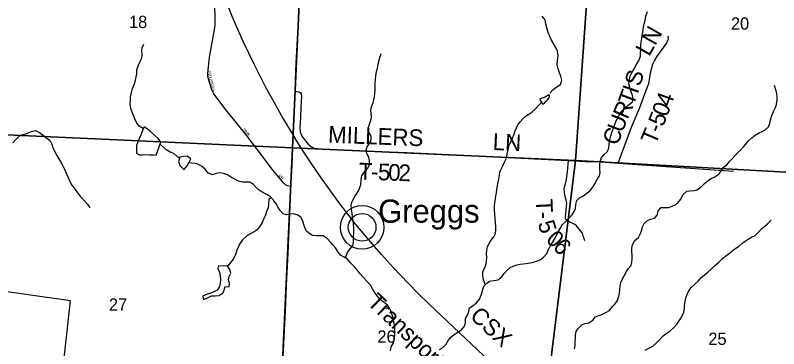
# Model space of a CAD drawing. Extents: x 1578669 to 1989827, y 208020 to 553079.
# Drawn here: x 1832363 to 1846121, y 388359 to 394363 of the extents above; entities that cross this region are included whole.
import ezdxf

# ---------------------------------------------------------------- set-up
doc = ezdxf.new("R2010")
doc.units = 0
for name, color, linetype in [('GM_X_Corporation', 7, 'Continuous'), ('GM_X_Minor_Lake', 7, 'Continuous'), ('GM_X_Minor_River', 7, 'Continuous'), ('GM_X_Rail_Line', 7, 'Continuous'), ('GM_X_Rail_Line_Text', 7, 'Continuous'), ('GM_X_Section', 7, 'Continuous'), ('GM_X_Section_Text', 7, 'Continuous'), ('GM_X_State_Route', 7, 'Continuous'), ('GM_X_Township_Road', 7, 'Continuous'), ('GM_X_Township_Road_Text', 7, 'Continuous'), ('GM_X_Township_Subdivision', 7, 'Continuous'), ('GM_X_Township_Subdivision_Text', 7, 'Continuous'), ('GM_X_Unincorporated', 7, 'Continuous'), ('GM_X_Unincorporated_Location', 7, 'Continuous'), ('GM_X_Unincorporated_Text', 7, 'Continuous')]:
    doc.layers.add(name, color=color, linetype=linetype)

msp = doc.modelspace()

# ---------------------------------------------------------------- linework, layer by layer
at = {"layer": 'GM_X_Corporation'}
msp.add_lwpolyline([(1832330, 386436), (1832785, 387808), (1833190, 387698), (1833356, 389223), (1831190, 389529)], dxfattribs=at)
at = {"layer": 'GM_X_Minor_Lake'}
for points in [[(1841851, 392789), (1841865, 392767), (1841891, 392768), (1841926, 392810), (1841956, 392843), (1841979, 392873), (1841989, 392899), (1841992, 392921), (1841984, 392931), (1841964, 392925), (1841941, 392908), (1841911, 392886), (1841877, 392875), (1841841, 392864), (1841810, 392850)], [(1841810, 392850), (1841851, 392789)], [(1834987, 392077), (1834939, 392142), (1834876, 392199), (1834807, 392263), (1834746, 392310), (1834683, 392355), (1834654, 392290), (1834629, 392224), (1834601, 392148), (1834572, 392083), (1834549, 392017), (1834546, 391879), (1834600, 391852), (1834651, 391853), (1834716, 391856), (1834787, 391851), (1834855, 391849)], [(1834855, 391849), (1834900, 391846), (1834987, 392077)], [(1835490, 391709), (1835529, 391779), (1835462, 391824), (1835394, 391823), (1835328, 391806), (1835303, 391731), (1835329, 391660), (1835392, 391593)], [(1835392, 391593), (1835402, 391583), (1835461, 391653), (1835490, 391709)], [(1836016, 389801), (1836046, 389736), (1836057, 389670), (1836062, 389604), (1836058, 389532), (1836041, 389478), (1836000, 389415), (1835932, 389376), (1835881, 389357), (1835811, 389336), (1835738, 389304), (1835763, 389247), (1835830, 389276), (1835902, 389311), (1835966, 389310), (1836030, 389316), (1836101, 389357), (1836128, 389415), (1836143, 389480), (1836215, 389475), (1836222, 389539), (1836206, 389601), (1836219, 389659), (1836250, 389719), (1836229, 389783), (1836184, 389852)], [(1836184, 389852), (1836027, 389843), (1836019, 389828), (1836016, 389801)]]:
    msp.add_lwpolyline(points, dxfattribs=at)
at = {"layer": 'GM_X_Minor_River'}
for points in [[(1841998, 392963), (1842058, 393024), (1842124, 393074), (1842191, 393119), (1842213, 393195), (1842192, 393267), (1842169, 393328), (1842147, 393398), (1842130, 393471), (1842133, 393535), (1842142, 393589), (1842149, 393641), (1842135, 393715), (1842108, 393768), (1842071, 393840), (1842027, 393917), (1841998, 393978), (1841967, 394053), (1841943, 394139), (1841924, 394202), (1841911, 394280), (1841861, 394349)], [(1843443, 393038), (1843420, 393128), (1843432, 393204), (1843447, 393264), (1843480, 393341), (1843514, 393401), (1843561, 393474), (1843602, 393551), (1843628, 393625), (1843631, 393681), (1843634, 393741), (1843637, 393817), (1843641, 393889), (1843654, 393941), (1843663, 394003), (1843674, 394061), (1843687, 394146), (1843699, 394206), (1843712, 394270), (1843725, 394348), (1843755, 394428)], [(1834670, 392327), (1834595, 392365), (1834549, 392434), (1834518, 392498), (1834472, 392619), (1834445, 392684), (1834433, 392766), (1834438, 392826), (1834441, 392892), (1834457, 392974), (1834478, 393046), (1834510, 393127), (1834529, 393197), (1834542, 393255), (1834551, 393309), (1834556, 393381), (1834576, 393450), (1834605, 393516), (1834646, 393591), (1834652, 393657), (1834643, 393726), (1834648, 393779), (1834677, 393843)], [(1838311, 389992), (1838351, 390092), (1838396, 390157), (1838447, 390218), (1838457, 390280), (1838462, 390542), (1838457, 390600), (1838450, 390666), (1838441, 390737), (1838432, 390791), (1838424, 390871), (1838419, 390941), (1838428, 390993), (1838453, 391045), (1838496, 391120), (1838540, 391191), (1838569, 391243), (1838588, 391319), (1838594, 391405), (1838609, 391474), (1838660, 391550), (1838714, 391611), (1838749, 391674), (1838748, 391744), (1838733, 391808), (1838697, 391873), (1838684, 391930), (1838701, 391983), (1838736, 392043), (1838775, 392114), (1838774, 392188), (1838738, 392245), (1838715, 392297), (1838734, 392367), (1838755, 392423), (1838774, 392491), (1838781, 392542), (1838774, 392595), (1838771, 392655), (1838780, 392713), (1838810, 392790), (1838823, 392842), (1838834, 392896), (1838843, 392952), (1838848, 393022), (1838849, 393082), (1838848, 393134), (1838852, 393206), (1838863, 393278), (1838874, 393346), (1838888, 393412), (1838905, 393483), (1838920, 393547), (1838933, 393601), (1838954, 393673)], [(1843998, 390899), (1844070, 390903), (1844136, 390904), (1844200, 390923), (1844254, 390948), (1844305, 390985), (1844358, 391050), (1844396, 391128), (1844463, 391198), (1844527, 391201), (1844595, 391208), (1844645, 391221), (1844710, 391262), (1844785, 391332), (1844856, 391395), (1844917, 391432), (1844972, 391457), (1845042, 391500), (1845075, 391553), (1845123, 391624), (1845189, 391673), (1845230, 391725), (1845281, 391780), (1845330, 391835), (1845379, 391886), (1845430, 391933), (1845485, 391992), (1845526, 392045), (1845569, 392099), (1845634, 392158), (1845699, 392202), (1845768, 392245), (1845822, 392272), (1845877, 392299), (1845938, 392356), (1845959, 392422), (1845972, 392480), (1845995, 392557), (1846029, 392633), (1846062, 392702), (1846083, 392758), (1846095, 392838), (1846096, 392890), (1846085, 392958), (1846063, 393039), (1846048, 393099)], [(1840009, 388345), (1840063, 388374), (1840128, 388440), (1840159, 388496), (1840209, 388561), (1840274, 388614), (1840336, 388655), (1840407, 388702), (1840460, 388763), (1840479, 388826), (1840475, 388901), (1840510, 388966), (1840535, 389032), (1840550, 389093), (1840615, 389140), (1840676, 389185), (1840731, 389250), (1840761, 389324), (1840774, 389377), (1840789, 389429), (1840812, 389491), (1840859, 389542), (1840909, 389573), (1841058, 389598), (1841131, 389651), (1841176, 389716), (1841229, 389775), (1841280, 389820), (1841334, 389847), (1841406, 389872), (1841463, 389883), (1841517, 389890), (1841569, 389895), (1841643, 389904), (1841703, 389917), (1841755, 389934), (1841822, 389962), (1841885, 390005), (1841942, 390074), (1841969, 390136), (1842004, 390205), (1842042, 390273), (1842081, 390332), (1842114, 390399), (1842145, 390463), (1842180, 390522), (1842223, 390594), (1842289, 390654), (1842338, 390710), (1842401, 390771), (1842436, 390832), (1842459, 390884), (1842466, 390954), (1842481, 391025), (1842540, 391084), (1842593, 391105), (1842662, 391162), (1842727, 391217), (1842784, 391284), (1842811, 391335), (1842840, 391391), (1842889, 391470), (1842901, 391534), (1842900, 391592), (1842897, 391668), (1842901, 391736), (1842926, 391800), (1842969, 391851), (1843028, 391902), (1843061, 391970), (1843068, 392048), (1843080, 392121), (1843093, 392193), (1843118, 392269), (1843148, 392346), (1843181, 392434), (1843211, 392497), (1843244, 392565), (1843297, 392640), (1843373, 392713), (1843435, 392761), (1843488, 392807), (1843501, 392860), (1843488, 392917), (1843464, 392983), (1843443, 393038)], [(1840832, 389513), (1840792, 389621), (1840788, 389696), (1840789, 389750), (1840822, 389817), (1840843, 389869), (1840856, 389927), (1840859, 390007), (1840856, 390059), (1840860, 390127), (1840875, 390202), (1840904, 390256), (1840941, 390315), (1840986, 390373), (1841017, 390436), (1841023, 390492), (1841022, 390556), (1841015, 390634), (1841010, 390700), (1841004, 390785), (1841001, 390853), (1841001, 390917), (1841008, 390989), (1841015, 391057), (1841026, 391113), (1841033, 391165), (1841042, 391219), (1841052, 391296), (1841065, 391356), (1841076, 391412), (1841089, 391484), (1841098, 391538), (1841126, 391605), (1841153, 391665), (1841182, 391718), (1841209, 391778), (1841230, 391860), (1841241, 391914), (1841250, 391969), (1841263, 392029), (1841297, 392099), (1841322, 392150), (1841355, 392224), (1841372, 392282), (1841397, 392337), (1841420, 392389), (1841463, 392446), (1841514, 392505), (1841569, 392550), (1841620, 392585), (1841670, 392616), (1841733, 392673), (1841792, 392736), (1841848, 392795)], [(1832321, 392065), (1832374, 392124), (1832440, 392191), (1832490, 392212), (1832546, 392229), (1832597, 392248), (1832653, 392273), (1832727, 392286), (1832797, 392252), (1832850, 392215), (1832919, 392162), (1832992, 392105), (1833017, 392054), (1833037, 391984), (1833078, 391903), (1833112, 391838), (1833149, 391779), (1833184, 391718), (1833221, 391650), (1833248, 391591), (1833284, 391510), (1833315, 391444), (1833347, 391373), (1833384, 391302), (1833439, 391235), (1833491, 391162), (1833536, 391093), (1833607, 391028), (1833665, 390961), (1833704, 390894)], [(1835324, 391795), (1835286, 391817), (1835223, 391876), (1835152, 391900), (1835081, 391941), (1834974, 392040)], [(1836459, 391359), (1836385, 391374), (1836320, 391413), (1836258, 391444), (1836189, 391488), (1836118, 391515), (1836052, 391524), (1835984, 391512), (1835914, 391493), (1835836, 391526), (1835784, 391590), (1835719, 391649), (1835653, 391684), (1835600, 391695), (1835490, 391709)], [(1839123, 388323), (1839140, 388393), (1839172, 388456), (1839191, 388518), (1839204, 388602), (1839204, 388672), (1839201, 388736), (1839196, 388788), (1839185, 388845), (1839172, 388911), (1839152, 388987), (1839131, 389040), (1839106, 389090), (1839073, 389141), (1839008, 389190), (1838937, 389248), (1838886, 389311), (1838839, 389376), (1838800, 389439), (1838764, 389505), (1838707, 389572), (1838640, 389642), (1838580, 389707), (1838535, 389762), (1838474, 389835), (1838413, 389900), (1838349, 389972), (1838288, 390005), (1838224, 390042), (1838174, 390109), (1838133, 390176), (1838086, 390227), (1838041, 390278), (1837982, 390345), (1837911, 390392), (1837841, 390394), (1837791, 390390), (1837721, 390400), (1837670, 390425), (1837619, 390472), (1837584, 390537), (1837563, 390593), (1837543, 390661), (1837510, 390726), (1837443, 390769), (1837375, 390785), (1837325, 390782), (1837249, 390769), (1837189, 390788), (1837133, 390853), (1837094, 390914), (1837063, 390965), (1837018, 391032), (1836963, 391091), (1836896, 391134), (1836825, 391174), (1836758, 391217), (1836697, 391270), (1836644, 391329), (1836589, 391358), (1836531, 391359), (1836459, 391359)], [(1836974, 391079), (1836932, 391047), (1836929, 390973), (1836920, 390897), (1836892, 390828), (1836871, 390766), (1836842, 390703), (1836815, 390629), (1836779, 390570), (1836720, 390499), (1836666, 390464), (1836597, 390425), (1836524, 390380), (1836455, 390317), (1836406, 390242), (1836377, 390189), (1836358, 390133), (1836330, 390056), (1836303, 389990), (1836254, 389921), (1836190, 389843)], [(1842441, 388355), (1842450, 388425), (1842453, 388489), (1842457, 388561), (1842460, 388611), (1842471, 388669), (1842498, 388720), (1842573, 388787), (1842625, 388812), (1842700, 388823), (1842770, 388875), (1842822, 388935), (1842878, 388958), (1842934, 388978), (1843005, 389013), (1843072, 389050), (1843119, 389113), (1843170, 389164), (1843217, 389229), (1843240, 389303), (1843249, 389361), (1843256, 389425), (1843262, 389487), (1843277, 389553), (1843304, 389616), (1843333, 389672), (1843376, 389747), (1843409, 389798), (1843454, 389854), (1843475, 389909), (1843479, 389981), (1843480, 390041), (1843477, 390102), (1843476, 390172), (1843484, 390230), (1843527, 390305), (1843596, 390364), (1843633, 390431), (1843652, 390499), (1843667, 390553), (1843697, 390616), (1843754, 390669), (1843812, 390690), (1843890, 390711), (1843939, 390774), (1843949, 390834), (1843998, 390899)], [(1843717, 388331), (1843778, 388368), (1843851, 388407), (1843912, 388462), (1843975, 388520), (1844040, 388589), (1844111, 388644), (1844164, 388683), (1844229, 388744), (1844290, 388807), (1844352, 388896), (1844389, 388961), (1844412, 389019), (1844423, 389077), (1844426, 389133), (1844433, 389209), (1844447, 389270), (1844466, 389324), (1844489, 389376), (1844536, 389453), (1844678, 389582), (1844723, 389640), (1844780, 389685), (1844845, 389737), (1844904, 389792), (1844963, 389853), (1845040, 389918), (1845109, 389981), (1845185, 390043), (1845243, 390086), (1845331, 390155), (1845397, 390200), (1845458, 390255), (1845517, 390298), (1845570, 390331), (1845630, 390367), (1845697, 390400), (1845750, 390451), (1845809, 390518), (1845870, 390567), (1845921, 390608), (1845988, 390673)]]:
    msp.add_lwpolyline(points, dxfattribs=at)
at = {"layer": 'GM_X_Rail_Line'}
msp.add_lwpolyline([(1841347, 387724), (1839820, 389159), (1839626, 389351), (1839441, 389537), (1839182, 389813), (1838963, 390056), (1838835, 390201), (1838668, 390399), (1838502, 390597), (1838200, 390985), (1837863, 391453), (1837708, 391683), (1837530, 391955), (1837421, 392129), (1837308, 392313), (1837168, 392549), (1837027, 392796), (1836875, 393077), (1836668, 393480), (1836472, 393889), (1836339, 394189), (1836278, 394328), (1836177, 394585)], dxfattribs=at)
at = {"layer": 'GM_X_Section'}
for points in [[(1837614, 397417), (1837358, 391979), (1831547, 392238), (1831738, 394988), (1831717, 396876), (1831840, 397005), (1831920, 397083), (1831986, 397144), (1832067, 397220), (1832131, 397278), (1832633, 397691)], [(1837614, 397417), (1842840, 397128), (1842456, 391746), (1837358, 391979)], [(1848329, 396866), (1848091, 391437), (1842456, 391746), (1842840, 397128)], [(1837358, 391979), (1837092, 386318), (1830861, 386482), (1831547, 392238)], [(1842456, 391746), (1841736, 385913), (1837092, 386318), (1837358, 391979)], [(1842456, 391746), (1848091, 391437), (1847802, 385474), (1841736, 385913)]]:
    msp.add_lwpolyline(points, close=True, dxfattribs=at)
at = {"layer": 'GM_X_State_Route'}
for points in [[(1837476, 394469), (1837424, 393617), (1837416, 393361)], [(1837416, 393361), (1837403, 392994), (1837338, 391531), (1837322, 391282), (1837314, 391071)], [(1837314, 391071), (1837277, 390082), (1837246, 389499), (1837229, 389044), (1837168, 387851), (1837135, 387256), (1837110, 386661), (1837503, 386557), (1837683, 386512), (1837894, 386462), (1838168, 386382), (1838274, 386340), (1838350, 386306), (1838437, 386248), (1838523, 386177), (1838657, 386069), (1838744, 385995), (1838919, 385872), (1839031, 385813), (1839115, 385791), (1839190, 385783), (1839314, 385787), (1839483, 385802), (1839530, 385693)]]:
    msp.add_lwpolyline(points, dxfattribs=at)
at = {"layer": 'GM_X_Township_Road'}
for points in [[(1843230, 391700), (1843471, 392346), (1843621, 392702), (1843729, 392999), (1843778, 393135), (1843801, 393236), (1843813, 393324), (1843833, 393414), (1843855, 393480), (1843882, 393542), (1843926, 393614), (1844101, 393857), (1844125, 393912), (1844132, 393938), (1844131, 393975), (1844135, 393990)], [(1837403, 392994), (1837476, 392982), (1837506, 392965), (1837518, 392950), (1837520, 392898), (1837509, 392709), (1837502, 392518), (1837493, 392349), (1837500, 392266), (1837526, 392189), (1837528, 392187)], [(1837528, 392187), (1837643, 392043), (1837703, 391996), (1837750, 391970), (1838023, 391949), (1839420, 391894), (1840312, 391853), (1841713, 391779), (1842333, 391747), (1842740, 391725), (1842860, 391729), (1842963, 391729), (1843077, 391714), (1843230, 391700)], [(1842627, 390299), (1842599, 390389), (1842583, 390438), (1842551, 390481), (1842502, 390544), (1842477, 390569), (1842445, 390594), (1842412, 390614), (1842354, 390640), (1842314, 390666), (1842286, 390687), (1842279, 390715), (1842277, 390733), (1842288, 390846), (1842297, 390927), (1842301, 390981), (1842291, 391033), (1842274, 391100), (1842260, 391177), (1842255, 391238), (1842262, 391273), (1842273, 391302), (1842298, 391406), (1842305, 391458), (1842313, 391545), (1842333, 391747)], [(1843230, 391700), (1845305, 391555)]]:
    msp.add_lwpolyline(points, dxfattribs=at)
at = {"layer": 'GM_X_Township_Subdivision'}
msp.add_lwpolyline([(1837322, 391282), (1837269, 391291), (1837230, 391313), (1837194, 391344), (1837010, 391568), (1836771, 391886), (1836499, 392241), (1836165, 392654), (1835943, 392948), (1835915, 392995), (1835886, 393072), (1835856, 393174), (1835842, 393236), (1835834, 393277), (1835836, 393318), (1835864, 393607), (1835961, 394137), (1835967, 394204), (1835966, 394299), (1835966, 394397), (1835962, 394463), (1835954, 394571), (1835939, 394644)], dxfattribs=at)
at = {"layer": 'GM_X_Unincorporated'}
for radius in [393, 249]:
    msp.add_circle((1838614, 390544), radius, dxfattribs=at)
at = {"layer": 'GM_X_Unincorporated_Location'}
msp.add_line((1838614, 390544), (1838614, 390544), dxfattribs=at)

# ---------------------------------------------------------------- texts
at = {"layer": 'GM_X_Rail_Line_Text'}
for s, rotation, p in [('Transportation, Inc.', 316.3165, (1838689, 389172)), ('CSX', 316.8721, (1840539, 388927))]:
    msp.add_text(s, height=299, rotation=rotation, dxfattribs=at).set_placement(p)
at = {"layer": 'GM_X_Section_Text'}
for s, p in [('18', (1834412, 394133)), ('20', (1845260, 394104)), ('27', (1834051, 389044)), ('26', (1838889, 388468)), ('25', (1844853, 388428))]:
    msp.add_text(s, height=221, rotation=0, dxfattribs=at).set_placement(p)
at = {"layer": 'GM_X_Township_Road_Text'}
for s, rotation, p in [('LN', 60.4462, (1843785, 393608)), ('S', 74.4923, (1843627, 393070)), ('I', 70.652, (1843580, 392933)), ('T', 69.5784, (1843500, 392717)), ('4', 70.257, (1844174, 392697)), ('R', 66.6764, (1843396, 392475)), ('0', 69.2646, (1844107, 392519)), ('U', 68.737, (1843301, 392231)), ('5', 68.3505, (1844037, 392342)), ('MILLERS', 357.7847, (1837996, 392070)), ('C', 69.9542, (1843217, 392002)), ('T', 67.3383, (1843901, 392016)), ('-', 67.6189, (1843988, 392224)), ('LN', 357.4223, (1840962, 391938)), ('T', 357.638, (1838546, 391410)), ('5', 357.6637, (1838894, 391396)), ('0', 357.7353, (1839079, 391388)), ('2', 358.0728, (1839265, 391381)), ('-', 357.6439, (1838770, 391401)), ('T', 272.3406, (1841743, 391052)), ('-', 273.5215, (1841753, 390821)), ('5', 287.6445, (1841775, 390619)), ('0', 314.517, (1841910, 390313)), ('6', 311.7122, (1842037, 390184))]:
    msp.add_text(s, height=300, rotation=rotation, dxfattribs=at).set_placement(p)
at = {"layer": 'GM_X_Township_Subdivision_Text'}
for s, rotation, p in [('I', 265.142, (1835849, 393364)), ('N', 267.0881, (1835847, 393340)), ('D', 280.3832, (1835846, 393284)), ('U', 283.1493, (1835854, 393238)), ('S', 283.2624, (1835864, 393195)), ('T', 283.2609, (1835872, 393160)), ('R', 283.5383, (1835880, 393126)), ('I', 288.8786, (1835891, 393083)), ('A', 292.4307, (1835899, 393059)), ('L', 297.9359, (1835918, 393013)), ('P', 305.6076, (1836463, 392306)), ('A', 306.1285, (1836484, 392277)), ('R', 307.9919, (1836511, 392240)), ('K', 308.3703, (1836536, 392208)), ('DR', 310.5949, (1837105, 391475))]:
    msp.add_text(s, height=50, rotation=rotation, dxfattribs=at).set_placement(p)
at = {"layer": 'GM_X_Unincorporated_Text'}
msp.add_text('Greggs', height=417, rotation=0, dxfattribs=at).set_placement((1838902, 390628))

doc.saveas('drawing.dxf')
